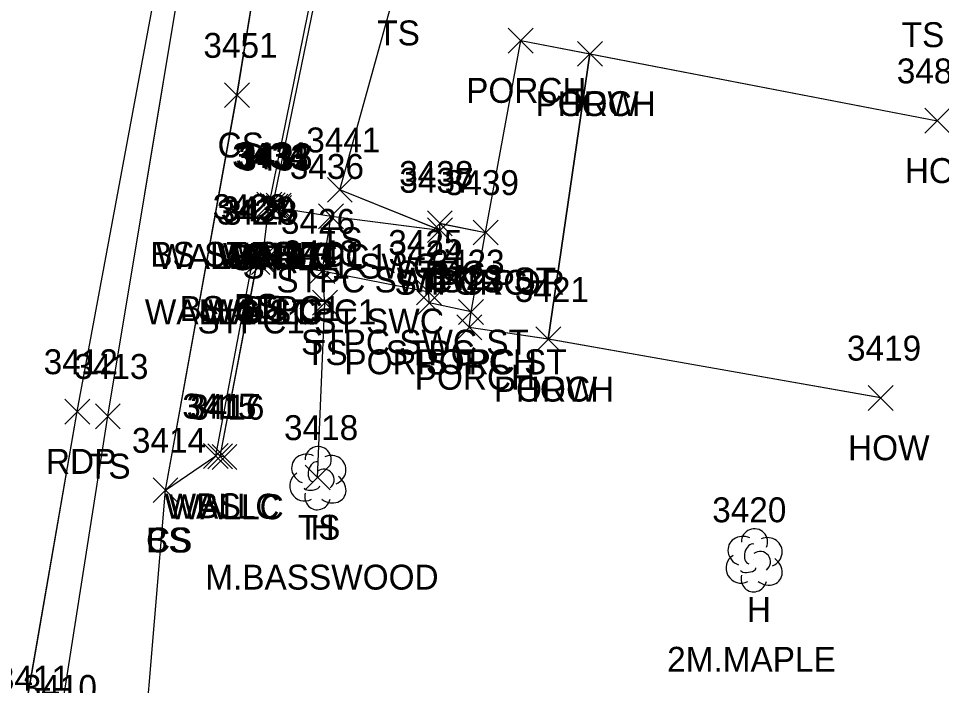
# Model space of a CAD drawing. Extents: x 1554668 to 1563881, y 831386 to 834374.
# Drawn here: x 1562403.8 to 1562477.8, y 833460 to 833513.6 of the extents above; entities that cross this region are included whole.
import ezdxf

# ---------------------------------------------------------------- set-up
doc = ezdxf.new("R2010")
doc.units = 0
for name, color, linetype in [('L_A', 7, 'Continuous'), ('L_C', 7, 'Continuous'), ('L_I', 7, 'Continuous'), ('L_TIC', 7, 'Continuous'), ('LBC', 7, 'Continuous'), ('LBF', 7, 'Continuous'), ('LELB', 7, 'Continuous'), ('LTD', 7, 'Continuous'), ('LW', 7, 'Continuous'), ('P_A', 7, 'Continuous'), ('P_I', 7, 'Continuous'), ('P_TIC', 7, 'Continuous'), ('PET', 7, 'Continuous'), ('R_A', 7, 'Continuous'), ('R_I', 7, 'Continuous'), ('R_TIC', 7, 'Continuous'), ('RSW', 7, 'Continuous')]:
    doc.layers.add(name, color=color, linetype=linetype)

msp = doc.modelspace()

# ---------------------------------------------------------------- linework, layer by layer
at = {"layer": 'L_TIC'}
for points in [[(1562443.055, 833510.825), (1562445.055, 833512.825)], [(1562445.055, 833510.825), (1562443.055, 833512.825)], [(1562448.615, 833509.761), (1562450.615, 833511.761)], [(1562450.615, 833509.761), (1562448.615, 833511.761)], [(1562448.615, 833509.761), (1562450.615, 833511.761)], [(1562450.615, 833509.761), (1562448.615, 833511.761)], [(1562420.295, 833506.439), (1562422.295, 833508.439)], [(1562422.295, 833506.439), (1562420.295, 833508.439)], [(1562476.482, 833504.387), (1562478.482, 833506.387)], [(1562478.482, 833504.387), (1562476.482, 833506.387)], [(1562428.547, 833498.845), (1562430.547, 833500.845)], [(1562430.547, 833498.845), (1562428.547, 833500.845)], [(1562422.886, 833497.666), (1562424.886, 833499.666)], [(1562424.886, 833497.666), (1562422.886, 833499.666)], [(1562422.886, 833497.666), (1562424.886, 833499.666)], [(1562424.886, 833497.666), (1562422.886, 833499.666)], [(1562423.163, 833497.59), (1562425.163, 833499.59)], [(1562425.163, 833497.59), (1562423.163, 833499.59)], [(1562423.367, 833497.482), (1562425.367, 833499.482)], [(1562425.367, 833497.482), (1562423.367, 833499.482)], [(1562423.367, 833497.482), (1562425.367, 833499.482)], [(1562425.367, 833497.482), (1562423.367, 833499.482)], [(1562423.628, 833497.586), (1562425.628, 833499.586)], [(1562425.628, 833497.586), (1562423.628, 833499.586)], [(1562423.663, 833497.389), (1562425.663, 833499.389)], [(1562425.663, 833497.389), (1562423.663, 833499.389)], [(1562427.847, 833496.718), (1562429.847, 833498.718)], [(1562429.847, 833496.718), (1562427.847, 833498.718)], [(1562436.565, 833496.151), (1562438.565, 833498.151)], [(1562438.565, 833496.151), (1562436.565, 833498.151)], [(1562436.583, 833495.603), (1562438.583, 833497.603)], [(1562438.583, 833495.603), (1562436.583, 833497.603)], [(1562436.583, 833495.603), (1562438.583, 833497.603)], [(1562438.583, 833495.603), (1562436.583, 833497.603)], [(1562440.233, 833495.42), (1562442.233, 833497.42)], [(1562442.233, 833495.42), (1562440.233, 833497.42)], [(1562440.233, 833495.42), (1562442.233, 833497.42)], [(1562442.233, 833495.42), (1562440.233, 833497.42)], [(1562421.611, 833493.49), (1562423.611, 833495.49)], [(1562423.611, 833493.49), (1562421.611, 833495.49)], [(1562421.927, 833493.057), (1562423.927, 833495.057)], [(1562423.927, 833493.057), (1562421.927, 833495.057)], [(1562422.332, 833493.312), (1562424.332, 833495.312)], [(1562424.332, 833493.312), (1562422.332, 833495.312)], [(1562422.332, 833493.312), (1562424.332, 833495.312)], [(1562424.332, 833493.312), (1562422.332, 833495.312)], [(1562422.448, 833493.044), (1562424.448, 833495.044)], [(1562424.448, 833493.044), (1562422.448, 833495.044)], [(1562422.448, 833493.044), (1562424.448, 833495.044)], [(1562424.448, 833493.044), (1562422.448, 833495.044)], [(1562427.133, 833492.31), (1562429.133, 833494.31)], [(1562429.133, 833492.31), (1562427.133, 833494.31)], [(1562435.692, 833490.616), (1562437.692, 833492.616)], [(1562437.692, 833490.616), (1562435.692, 833492.616)], [(1562427.352, 833489.779), (1562429.352, 833491.779)], [(1562429.352, 833489.779), (1562427.352, 833491.779)], [(1562435.716, 833489.761), (1562437.716, 833491.761)], [(1562437.716, 833489.761), (1562435.716, 833491.761)], [(1562439.074, 833489.035), (1562441.074, 833491.035)], [(1562441.074, 833489.035), (1562439.074, 833491.035)], [(1562439.074, 833489.035), (1562441.074, 833491.035)], [(1562441.074, 833489.035), (1562439.074, 833491.035)], [(1562438.929, 833487.795), (1562440.929, 833489.795)], [(1562440.929, 833487.795), (1562438.929, 833489.795)], [(1562445.274, 833486.843), (1562447.274, 833488.843)], [(1562447.274, 833486.843), (1562445.274, 833488.843)], [(1562445.274, 833486.843), (1562447.274, 833488.843)], [(1562447.274, 833486.843), (1562445.274, 833488.843)], [(1562471.928, 833482.135), (1562473.928, 833484.135)], [(1562473.928, 833482.135), (1562471.928, 833484.135)], [(1562409.936, 833480.662), (1562411.936, 833482.662)], [(1562411.936, 833480.662), (1562409.936, 833482.662)], [(1562418.598, 833477.479), (1562420.598, 833479.479)], [(1562420.598, 833477.479), (1562418.598, 833479.479)], [(1562418.947, 833477.443), (1562420.947, 833479.443)], [(1562420.947, 833477.443), (1562418.947, 833479.443)], [(1562419.291, 833477.395), (1562421.291, 833479.395)], [(1562421.291, 833477.395), (1562419.291, 833479.395)], [(1562426.762, 833475.751), (1562428.762, 833477.751)], [(1562428.762, 833475.751), (1562426.762, 833477.751)], [(1562414.559, 833474.73), (1562416.559, 833476.73)], [(1562416.559, 833474.73), (1562414.559, 833476.73)], [(1562414.559, 833474.73), (1562416.559, 833476.73)], [(1562416.559, 833474.73), (1562414.559, 833476.73)]]:
    msp.add_lwpolyline(points, dxfattribs=at)
at = {"layer": 'LBC'}
for points in [[(1562472.933, 833483.14), (1562446.27, 833487.847), (1562449.611, 833510.763), (1562477.483, 833505.389)], [(1562472.933, 833483.14), (1562446.27, 833487.847), (1562449.611, 833510.763), (1562477.483, 833505.389)], [(1562472.933, 833483.14), (1562446.27, 833487.847), (1562449.611, 833510.763), (1562477.483, 833505.389)], [(1562472.928, 833483.135), (1562446.274, 833487.843), (1562449.615, 833510.761), (1562477.482, 833505.387)]]:
    msp.add_lwpolyline(points, dxfattribs=at)
at = {"layer": 'LBF'}
for points in [[(1562446.27, 833487.847), (1562439.928, 833488.799), (1562440.079, 833490.041), (1562441.236, 833496.426), (1562444.054, 833511.828), (1562449.611, 833510.763)], [(1562446.27, 833487.847), (1562439.928, 833488.799), (1562440.079, 833490.041), (1562441.236, 833496.426), (1562444.054, 833511.828), (1562449.611, 833510.763)], [(1562446.27, 833487.847), (1562439.928, 833488.799), (1562440.079, 833490.041), (1562441.236, 833496.426), (1562444.054, 833511.828), (1562449.611, 833510.763)], [(1562446.274, 833487.843), (1562439.929, 833488.795), (1562440.074, 833490.035), (1562441.233, 833496.42), (1562444.055, 833511.825), (1562449.615, 833510.761)], [(1562428.133, 833493.31), (1562423.448, 833494.044), (1562423.332, 833494.312), (1562423.886, 833498.666), (1562424.367, 833498.482), (1562424.663, 833498.389), (1562428.847, 833497.718)], [(1562428.134, 833493.315), (1562423.449, 833494.049), (1562423.334, 833494.318), (1562423.886, 833498.67), (1562424.364, 833498.485), (1562424.663, 833498.393), (1562428.845, 833497.721)], [(1562428.134, 833493.315), (1562423.449, 833494.049), (1562423.334, 833494.318), (1562423.886, 833498.67), (1562424.364, 833498.485), (1562424.663, 833498.393), (1562428.845, 833497.721)], [(1562428.134, 833493.315), (1562423.449, 833494.049), (1562423.334, 833494.318), (1562423.886, 833498.67), (1562424.364, 833498.485), (1562424.663, 833498.393), (1562428.845, 833497.721)], [(1562440.074, 833490.035), (1562436.716, 833490.761), (1562436.692, 833491.616), (1562437.583, 833496.603), (1562437.565, 833497.151), (1562441.233, 833496.42)], [(1562440.079, 833490.041), (1562436.717, 833490.766), (1562436.693, 833491.621), (1562437.579, 833496.606), (1562437.561, 833497.154), (1562441.236, 833496.426)], [(1562440.079, 833490.041), (1562436.717, 833490.766), (1562436.693, 833491.621), (1562437.579, 833496.606), (1562437.561, 833497.154), (1562441.236, 833496.426)], [(1562440.079, 833490.041), (1562436.717, 833490.766), (1562436.693, 833491.621), (1562437.579, 833496.606), (1562437.561, 833497.154), (1562441.236, 833496.426)]]:
    msp.add_lwpolyline(points, dxfattribs=at)
at = {"layer": 'LELB'}
for points in [[(1562423.886, 833498.67), (1562431.493, 833536.247), (1562437.597, 833565.68), (1562440.021, 833566.819), (1562444.622, 833578.953), (1562456.03, 833576.074), (1562468.178, 833576.176)], [(1562423.886, 833498.67), (1562431.493, 833536.247), (1562437.597, 833565.68), (1562440.021, 833566.819), (1562444.622, 833578.953), (1562456.03, 833576.074), (1562468.178, 833576.176)], [(1562423.886, 833498.67), (1562431.493, 833536.247), (1562437.597, 833565.68), (1562440.021, 833566.819), (1562444.622, 833578.953), (1562456.03, 833576.074), (1562468.178, 833576.176)], [(1562423.886, 833498.666), (1562431.494, 833536.244), (1562437.596, 833565.67), (1562440.02, 833566.81), (1562444.621, 833578.943), (1562456.029, 833576.065), (1562468.176, 833576.173)], [(1562403.838, 833398.691), (1562397.661, 833400.535), (1562402.699, 833430.379), (1562406.894, 833455.899), (1562410.937, 833481.667), (1562419.879, 833535.394), (1562426.695, 833570.402), (1562435.528, 833572.547)], [(1562403.838, 833398.691), (1562397.661, 833400.535), (1562402.699, 833430.379), (1562406.894, 833455.899), (1562410.937, 833481.667), (1562419.879, 833535.394), (1562426.695, 833570.402), (1562435.528, 833572.547)], [(1562403.838, 833398.691), (1562397.661, 833400.535), (1562402.699, 833430.379), (1562406.894, 833455.899), (1562410.937, 833481.667), (1562419.879, 833535.394), (1562426.695, 833570.402), (1562435.528, 833572.547)], [(1562403.84, 833398.683), (1562397.662, 833400.529), (1562402.698, 833430.375), (1562406.893, 833455.895), (1562410.936, 833481.662), (1562419.879, 833535.389), (1562426.694, 833570.394), (1562435.527, 833572.54)], [(1562406.817, 833391.704), (1562403.838, 833398.691), (1562407.89, 833428.652), (1562413.787, 833454.657), (1562415.558, 833475.734), (1562421.299, 833507.446), (1562425.667, 833534.334), (1562430.754, 833567.492), (1562435.528, 833572.547)], [(1562406.817, 833391.704), (1562403.838, 833398.691), (1562407.89, 833428.652), (1562413.787, 833454.657), (1562415.558, 833475.734), (1562421.299, 833507.446), (1562425.667, 833534.334), (1562430.754, 833567.492), (1562435.528, 833572.547)], [(1562406.817, 833391.704), (1562403.838, 833398.691), (1562407.89, 833428.652), (1562413.787, 833454.657), (1562415.558, 833475.734), (1562421.299, 833507.446), (1562425.667, 833534.334), (1562430.754, 833567.492), (1562435.528, 833572.547)], [(1562406.819, 833391.696), (1562403.84, 833398.683), (1562407.889, 833428.649), (1562413.786, 833454.653), (1562415.559, 833475.73), (1562421.295, 833507.439), (1562425.665, 833534.326), (1562430.754, 833567.49), (1562435.527, 833572.54)], [(1562437.583, 833496.603), (1562429.547, 833499.845), (1562434.14, 833516.438), (1562439.282, 833532.692), (1562438.525, 833538.257), (1562443.165, 833563.786), (1562457.076, 833572.086), (1562468.754, 833571.429), (1562490.813, 833568.031)], [(1562437.579, 833496.606), (1562429.548, 833499.85), (1562434.142, 833516.444), (1562439.278, 833532.693), (1562438.522, 833538.259), (1562443.166, 833563.788), (1562457.078, 833572.088), (1562468.756, 833571.43), (1562490.814, 833568.038)], [(1562437.579, 833496.606), (1562429.548, 833499.85), (1562434.142, 833516.444), (1562439.278, 833532.693), (1562438.522, 833538.259), (1562443.166, 833563.788), (1562457.078, 833572.088), (1562468.756, 833571.43), (1562490.814, 833568.038)], [(1562437.579, 833496.606), (1562429.548, 833499.85), (1562434.142, 833516.444), (1562439.278, 833532.693), (1562438.522, 833538.259), (1562443.166, 833563.788), (1562457.078, 833572.088), (1562468.756, 833571.43), (1562490.814, 833568.038)], [(1562415.558, 833475.734), (1562419.598, 833478.483), (1562422.612, 833494.495), (1562423.334, 833494.318)], [(1562415.558, 833475.734), (1562419.598, 833478.483), (1562422.612, 833494.495), (1562423.334, 833494.318)], [(1562415.558, 833475.734), (1562419.598, 833478.483), (1562422.612, 833494.495), (1562423.334, 833494.318)], [(1562415.559, 833475.73), (1562419.598, 833478.479), (1562422.611, 833494.49), (1562423.332, 833494.312)], [(1562428.352, 833490.779), (1562428.133, 833493.31)], [(1562428.349, 833490.782), (1562428.134, 833493.315)], [(1562428.349, 833490.782), (1562428.134, 833493.315)], [(1562428.349, 833490.782), (1562428.134, 833493.315)], [(1562427.762, 833476.751), (1562428.352, 833490.779)], [(1562427.763, 833476.756), (1562428.349, 833490.782)], [(1562427.763, 833476.756), (1562428.349, 833490.782)], [(1562427.763, 833476.756), (1562428.349, 833490.782)]]:
    msp.add_lwpolyline(points, dxfattribs=at)
at = {"layer": 'LTD'}
for p, q in [((1562427.762, 833476.751), (1562427.762, 833476.751)), ((1562427.762, 833476.751), (1562427.762, 833476.751)), ((1562462.761, 833470.155), (1562462.761, 833470.155)), ((1562462.761, 833470.155), (1562462.761, 833470.155))]:
    msp.add_line(p, q, dxfattribs=at)
for centre in [(1562427.809, 833478.185), (1562462.808, 833471.588)]:
    msp.add_arc(centre, 1.047, 335.52715, 180.95627, dxfattribs=at)
for centre, major_axis, ratio, start_param, end_param in [((1562426.971, 833477.418), (1.21, -0.512), 0.895232, 1.570796, 4.712389), ((1562428.804, 833477.335), (-1.141, -0.483), 0.949671, 1.570796, 4.712389), ((1562427.554, 833477.209), (-0.208, -0.792), 0.645439, 3.141593, 6.283185), ((1562426.679, 833476.042), (0.584, -1.042), 0.959034, 3.141593, 6.283185), ((1562428.262, 833476.584), (-0.5, 0.667), 0.989748, 3.141593, 6.283185), ((1562428.763, 833475.918), (-1.09, 0.792), 0.841452, 1.570796, 4.712389), ((1562427.304, 833476.001), (-0.625, -0.083), 0.423636, 0, 3.141593), ((1562427.763, 833475.251), (0.265, 1.061), 0.942809, 1.570796, 4.712389), ((1562461.97, 833470.821), (1.21, -0.512), 0.895232, 1.570796, 4.712389), ((1562463.803, 833470.738), (-1.141, -0.483), 0.949671, 1.570796, 4.712389), ((1562462.553, 833470.613), (-0.208, -0.792), 0.645439, 3.141593, 6.283185), ((1562461.678, 833469.446), (0.584, -1.042), 0.959034, 3.141593, 6.283185), ((1562463.262, 833469.988), (-0.5, 0.667), 0.989748, 3.141593, 6.283185), ((1562463.762, 833469.321), (-1.09, 0.792), 0.841452, 1.570796, 4.712389), ((1562462.762, 833468.655), (0.265, 1.061), 0.942809, 1.570796, 4.712389), ((1562462.303, 833469.404), (-0.625, -0.083), 0.423636, 0, 3.141593)]:
    msp.add_ellipse(centre, major_axis=major_axis, ratio=ratio, start_param=start_param, end_param=end_param, dxfattribs=at)
at = {"layer": 'LW'}
for points in [[(1562424.626, 833498.59), (1562424.364, 833498.485), (1562424.163, 833498.594), (1562431.886, 833536.203), (1562437.803, 833565.439), (1562439.847, 833566.534), (1562440.063, 833566.084)], [(1562424.626, 833498.59), (1562424.364, 833498.485), (1562424.163, 833498.594), (1562431.886, 833536.203), (1562437.803, 833565.439), (1562439.847, 833566.534), (1562440.063, 833566.084)], [(1562424.626, 833498.59), (1562424.364, 833498.485), (1562424.163, 833498.594), (1562431.886, 833536.203), (1562437.803, 833565.439), (1562439.847, 833566.534), (1562440.063, 833566.084)], [(1562424.628, 833498.586), (1562424.367, 833498.482), (1562424.163, 833498.59), (1562431.886, 833536.198), (1562437.803, 833565.436), (1562439.846, 833566.526), (1562440.062, 833566.075)], [(1562420.291, 833478.395), (1562419.947, 833478.443), (1562422.927, 833494.057), (1562423.448, 833494.044)], [(1562420.288, 833478.399), (1562419.951, 833478.448), (1562422.929, 833494.063), (1562423.449, 833494.049)], [(1562420.288, 833478.399), (1562419.951, 833478.448), (1562422.929, 833494.063), (1562423.449, 833494.049)], [(1562420.288, 833478.399), (1562419.951, 833478.448), (1562422.929, 833494.063), (1562423.449, 833494.049)]]:
    msp.add_lwpolyline(points, dxfattribs=at)
at = {"layer": 'P_TIC'}
for points in [[(1562407.483, 833481.042), (1562409.483, 833483.042)], [(1562409.483, 833481.042), (1562407.483, 833483.042)]]:
    msp.add_lwpolyline(points, dxfattribs=at)
at = {"layer": 'PET'}
for points in [[(1562390.311, 833375.989), (1562393.977, 833397.67), (1562399.624, 833430.723), (1562404.076, 833456.64), (1562408.479, 833482.044), (1562418.419, 833535.55), (1562424.853, 833574.142), (1562431.347, 833605.093), (1562438.205, 833641.603), (1562449.823, 833698.96), (1562455.982, 833728.945), (1562464.252, 833769.476), (1562472.427, 833806.927), (1562484.773, 833859.846), (1562495.065, 833901.936), (1562505.742, 833945.836), (1562515.589, 833982.411), (1562522.272, 834008.538), (1562529.881, 834035.713), (1562547.387, 834091.493), (1562561.695, 834132.946), (1562566.268, 834145.816)], [(1562390.311, 833375.989), (1562393.977, 833397.67), (1562399.624, 833430.723), (1562404.076, 833456.64), (1562408.479, 833482.044), (1562418.419, 833535.55), (1562424.853, 833574.142), (1562431.347, 833605.093), (1562438.205, 833641.603), (1562449.823, 833698.96), (1562455.982, 833728.945), (1562464.252, 833769.476), (1562472.427, 833806.927), (1562484.773, 833859.846), (1562495.065, 833901.936), (1562505.742, 833945.836), (1562515.589, 833982.411), (1562522.272, 834008.538), (1562529.881, 834035.713), (1562547.387, 834091.493), (1562561.695, 834132.946), (1562566.268, 834145.816)], [(1562390.311, 833375.989), (1562393.977, 833397.67), (1562399.624, 833430.723), (1562404.076, 833456.64), (1562408.479, 833482.044), (1562418.419, 833535.55), (1562424.853, 833574.142), (1562431.347, 833605.093), (1562438.205, 833641.603), (1562449.823, 833698.96), (1562455.982, 833728.945), (1562464.252, 833769.476), (1562472.427, 833806.927), (1562484.773, 833859.846), (1562495.065, 833901.936), (1562505.742, 833945.836), (1562515.589, 833982.411), (1562522.272, 834008.538), (1562529.881, 834035.713), (1562547.387, 834091.493), (1562561.695, 834132.946), (1562566.268, 834145.816)], [(1562390.312, 833375.983), (1562393.977, 833397.668), (1562399.627, 833430.715), (1562404.077, 833456.635), (1562408.483, 833482.042), (1562418.422, 833535.549), (1562424.854, 833574.14), (1562431.348, 833605.09), (1562438.2, 833641.597), (1562449.823, 833698.953), (1562455.981, 833728.934), (1562464.252, 833769.469), (1562472.429, 833806.92), (1562484.77, 833859.84), (1562495.065, 833901.93), (1562505.741, 833945.826), (1562515.584, 833982.407), (1562522.267, 834008.535), (1562529.877, 834035.701), (1562547.383, 834091.48), (1562561.691, 834132.936), (1562566.264, 834145.807)]]:
    msp.add_lwpolyline(points, dxfattribs=at)
at = {"layer": 'R_TIC'}
for points in [[(1562427.847, 833496.718), (1562429.847, 833498.718)], [(1562429.847, 833496.718), (1562427.847, 833498.718)], [(1562436.583, 833495.603), (1562438.583, 833497.603)], [(1562438.583, 833495.603), (1562436.583, 833497.603)], [(1562427.133, 833492.31), (1562429.133, 833494.31)], [(1562429.133, 833492.31), (1562427.133, 833494.31)], [(1562435.692, 833490.616), (1562437.692, 833492.616)], [(1562437.692, 833490.616), (1562435.692, 833492.616)]]:
    msp.add_lwpolyline(points, dxfattribs=at)
at = {"layer": 'RSW'}
for points in [[(1562436.693, 833491.621), (1562428.134, 833493.315), (1562428.845, 833497.721), (1562437.579, 833496.606)], [(1562436.693, 833491.621), (1562428.134, 833493.315), (1562428.845, 833497.721), (1562437.579, 833496.606)], [(1562436.693, 833491.621), (1562428.134, 833493.315), (1562428.845, 833497.721), (1562437.579, 833496.606)], [(1562436.692, 833491.616), (1562428.133, 833493.31), (1562428.847, 833497.718), (1562437.583, 833496.603)]]:
    msp.add_lwpolyline(points, dxfattribs=at)

# ---------------------------------------------------------------- texts
at = {"layer": 'L_A'}
for s, p in [('TS', (1562432.549, 833511.438)), ('TS', (1562474.615, 833511.296)), ('PORCH', (1562439.677, 833506.825)), ('PORCH', (1562445.237, 833505.761)), ('HOW', (1562447.001, 833505.761)), ('CS', (1562419.736, 833502.439)), ('HOW', (1562474.867, 833500.387)), ('TS', (1562427.956, 833494.845)), ('BS ST STPC1', (1562414.343, 833493.666)), ('WALLC STPC1', (1562414.824, 833493.482)), ('WALLC', (1562419.698, 833493.59)), ('WALLC', (1562419.902, 833493.482)), ('WALLC', (1562420.164, 833493.586)), ('BS', (1562422.327, 833493.666)), ('STPC1', (1562420.852, 833493.389)), ('STPC1 SWC', (1562421.737, 833492.718)), ('STPC', (1562434.077, 833492.151)), ('STPC SWC TS ST', (1562424.457, 833491.603)), ('STPC POR', (1562433.934, 833491.42)), ('TS', (1562435.992, 833491.603)), ('PORCH', (1562436.855, 833491.42)), ('WALLC STPC1', (1562413.904, 833489.044)), ('BS STPC1', (1562416.687, 833489.312)), ('WALLC', (1562418.462, 833489.057)), ('WALLC', (1562418.983, 833489.044)), ('BS', (1562421.052, 833489.49)), ('BS', (1562421.773, 833489.312)), ('STPC1 ST SWC', (1562418.125, 833488.31)), ('STPC SWC ST', (1562426.432, 833486.616)), ('TS', (1562426.762, 833485.779)), ('STPC', (1562433.227, 833485.761)), ('POR STPC ST', (1562429.909, 833485.035)), ('PORCH', (1562435.696, 833485.035)), ('PORCH', (1562435.551, 833483.795)), ('PORCH', (1562441.896, 833482.843)), ('HOW', (1562443.66, 833482.843)), ('HOW', (1562470.314, 833478.135)), ('TS', (1562409.345, 833476.662)), ('BS', (1562418.039, 833473.479)), ('WALLC', (1562415.483, 833473.443)), ('WALLC', (1562415.827, 833473.395)), ('TS', (1562426.172, 833471.751)), ('H', (1562427.195, 833471.751)), ('CS', (1562414, 833470.73)), ('BS', (1562414, 833470.73)), ('H', (1562462.195, 833465.155))]:
    msp.add_text(s, height=2, dxfattribs=at).set_placement(p)
at = {"layer": 'L_C'}
for s, p in [('M.BASSWOOD', (1562418.747, 833467.751)), ('2M.MAPLE', (1562455.801, 833461.155))]:
    msp.add_text(s, height=2, dxfattribs=at).set_placement(p)
at = {"layer": 'L_I'}
for s, p in [('3451', (1562418.602, 833510.439)), ('3484', (1562474.222, 833508.387)), ('3441', (1562426.854, 833502.845)), ('3431', (1562421.193, 833501.666)), ('3431', (1562421.193, 833501.666)), ('3434', (1562420.903, 833501.59)), ('3433', (1562421.107, 833501.482)), ('3433', (1562421.107, 833501.482)), ('3432', (1562421.368, 833501.586)), ('3435', (1562421.403, 833501.389)), ('3436', (1562425.532, 833500.718)), ('3438', (1562434.305, 833500.151)), ('3437', (1562434.323, 833499.603)), ('3437', (1562434.323, 833499.603)), ('3439', (1562437.965, 833499.42)), ('3439', (1562437.965, 833499.42)), ('3429', (1562419.344, 833497.49)), ('3430', (1562419.986, 833497.312)), ('3430', (1562419.986, 833497.312)), ('3427', (1562419.667, 833497.057)), ('3428', (1562420.188, 833497.044)), ('3428', (1562420.188, 833497.044)), ('3426', (1562424.818, 833496.31)), ('3425', (1562433.432, 833494.616)), ('3440', (1562425.006, 833493.779)), ('3424', (1562433.456, 833493.761)), ('3423', (1562436.814, 833493.035)), ('3423', (1562436.814, 833493.035)), ('3422', (1562436.669, 833491.795)), ('3421', (1562443.581, 833490.843)), ('3421', (1562443.581, 833490.843)), ('3419', (1562470.227, 833486.135)), ('3413', (1562408.243, 833484.662)), ('3415', (1562416.905, 833481.479)), ('3417', (1562417.254, 833481.443)), ('3416', (1562417.543, 833481.395)), ('3418', (1562425.069, 833479.751)), ('3418', (1562425.069, 833479.751)), ('3414', (1562412.866, 833478.73)), ('3414', (1562412.866, 833478.73)), ('3420', (1562459.415, 833473.155)), ('3410', (1562404.113, 833458.895))]:
    msp.add_text(s, height=2, dxfattribs=at).set_placement(p)
at = {"layer": 'P_A'}
msp.add_text('RDP', height=2, dxfattribs=at).set_placement((1562405.971, 833477.042))
at = {"layer": 'P_I'}
for s, p in [('3412', (1562405.79, 833485.042)), ('3411', (1562401.951, 833459.635))]:
    msp.add_text(s, height=2, dxfattribs=at).set_placement(p)
at = {"layer": 'R_A'}
for s, p in [('STPC1 SWC', (1562421.737, 833492.718)), ('STPC SWC TS ST', (1562424.457, 833491.603)), ('STPC1 ST SWC', (1562418.125, 833488.31)), ('STPC SWC ST', (1562426.432, 833486.616))]:
    msp.add_text(s, height=2, dxfattribs=at).set_placement(p)
at = {"layer": 'R_I'}
for s, p in [('3436', (1562425.532, 833500.718)), ('3437', (1562434.323, 833499.603)), ('3426', (1562424.818, 833496.31)), ('3425', (1562433.432, 833494.616))]:
    msp.add_text(s, height=2, dxfattribs=at).set_placement(p)

doc.saveas('drawing.dxf')
